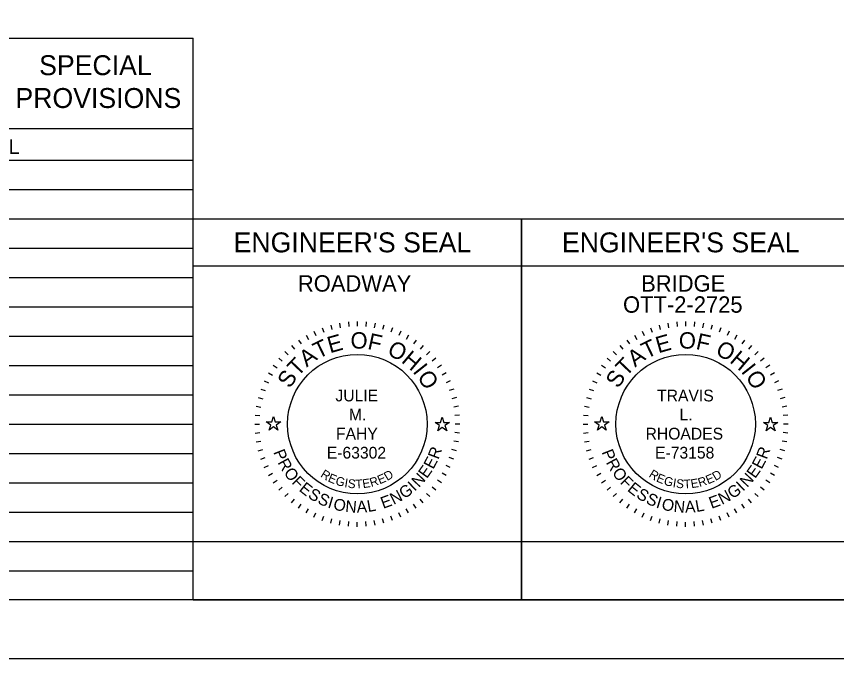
# Model space of a CAD drawing. Extents: x 0 to 34, y 0 to 22.
# Drawn here: x 22.09 to 29.09, y 0 to 5.48 of the extents above; entities that cross this region are included whole.
import ezdxf

# ---------------------------------------------------------------- set-up
doc = ezdxf.new("R2010")
doc.units = 0
for name, color, linetype in [('SH_Border', 7, 'Continuous'), ('SH_Cut_Line', 7, 'Continuous'), ('SH_Data', 7, 'Continuous'), ('SH_Text', 7, 'Continuous')]:
    doc.layers.add(name, color=color, linetype=linetype)

msp = doc.modelspace()

# ---------------------------------------------------------------- linework, layer by layer
at = {"layer": 'SH_Border'}
msp.add_lwpolyline([(1.5, 21.5), (33.5, 21.5), (33.5, 0.5), (1.5, 0.5)], close=True, dxfattribs=at)
at = {"layer": 'SH_Cut_Line'}
msp.add_lwpolyline([(0, 0), (34, 0), (34, 22), (0, 22)], close=True, dxfattribs=at)
at = {"layer": 'SH_Data'}
for p, q in [((10.15, 5.2917), (23.6, 5.2917)), ((23.6, 0.5), (23.6, 5.2917)), ((10.15, 4.5209), (23.6, 4.5209)), ((10.15, 4.25), (23.6, 4.25)), ((10.15, 4), (23.6, 4)), ((10.15, 3.75), (23.6, 3.75)), ((23.6, 0.5), (23.6, 3.75)), ((23.6, 3.75), (26.4, 3.75)), ((26.4, 3.75), (26.4, 0.5)), ((26.4, 0.5), (26.4, 3.75)), ((26.4, 3.75), (29.2, 3.75)), ((10.15, 3.5), (23.6, 3.5)), ((23.6, 3.35), (26.4, 3.35)), ((26.4, 3.35), (29.2, 3.35)), ((10.15, 3.25), (23.6, 3.25)), ((10.15, 3), (23.6, 3)), ((24.9237, 2.8717), (24.9272, 2.8318)), ((25, 2.875), (25, 2.835)), ((25.0763, 2.8717), (25.0728, 2.8318)), ((27.7237, 2.8717), (27.7272, 2.8318)), ((27.8, 2.875), (27.8, 2.835)), ((27.8763, 2.8717), (27.8728, 2.8318)), ((24.7007, 2.8222), (24.7144, 2.7846)), ((24.7735, 2.8452), (24.7839, 2.8065)), ((24.8481, 2.8617), (24.855, 2.8223)), ((25.1519, 2.8617), (25.145, 2.8223)), ((25.2265, 2.8452), (25.2161, 2.8065)), ((25.2993, 2.8222), (25.2856, 2.7846)), ((27.5007, 2.8222), (27.5144, 2.7846)), ((27.5735, 2.8452), (27.5839, 2.8065)), ((27.6481, 2.8617), (27.655, 2.8223)), ((27.9519, 2.8617), (27.945, 2.8223)), ((28.0265, 2.8452), (28.0161, 2.8065)), ((28.0993, 2.8222), (28.0856, 2.7846)), ((10.15, 2.75), (23.6, 2.75)), ((24.5625, 2.7578), (24.5825, 2.7231)), ((24.6302, 2.793), (24.6471, 2.7568)), ((25.3698, 2.793), (25.3529, 2.7568)), ((25.4375, 2.7578), (25.4175, 2.7231)), ((27.3625, 2.7578), (27.3825, 2.7231)), ((27.4302, 2.793), (27.4471, 2.7568)), ((28.1698, 2.793), (28.1529, 2.7568)), ((28.2375, 2.7578), (28.2175, 2.7231)), ((24.4376, 2.6703), (24.4633, 2.6396)), ((24.4981, 2.7168), (24.5211, 2.684)), ((25.5019, 2.7168), (25.4789, 2.684)), ((25.5624, 2.6703), (25.5367, 2.6396)), ((27.2376, 2.6703), (27.2633, 2.6396)), ((27.2981, 2.7168), (27.3211, 2.684)), ((28.3019, 2.7168), (28.2789, 2.684)), ((28.3624, 2.6703), (28.3367, 2.6396)), ((24.3813, 2.6187), (24.4096, 2.5904)), ((25.6187, 2.6187), (25.5904, 2.5904)), ((27.1813, 2.6187), (27.2096, 2.5904)), ((28.4187, 2.6187), (28.3904, 2.5904)), ((24.3297, 2.5624), (24.3604, 2.5367)), ((25.6703, 2.5624), (25.6396, 2.5367)), ((27.1297, 2.5624), (27.1604, 2.5367)), ((28.4703, 2.5624), (28.4396, 2.5367)), ((10.15, 2.5), (23.6, 2.5)), ((24.2832, 2.5019), (24.316, 2.4789)), ((25.7168, 2.5019), (25.684, 2.4789)), ((27.0832, 2.5019), (27.116, 2.4789)), ((28.5168, 2.5019), (28.484, 2.4789)), ((24.2422, 2.4375), (24.2769, 2.4175)), ((25.7578, 2.4375), (25.7231, 2.4175)), ((27.0422, 2.4375), (27.0769, 2.4175)), ((28.5578, 2.4375), (28.5231, 2.4175)), ((24.207, 2.3698), (24.2432, 2.3529)), ((25.793, 2.3698), (25.7568, 2.3529)), ((27.007, 2.3698), (27.0432, 2.3529)), ((28.593, 2.3698), (28.5568, 2.3529)), ((10.15, 2.25), (23.6, 2.25)), ((24.1778, 2.2993), (24.2154, 2.2856)), ((25.8222, 2.2993), (25.7846, 2.2856)), ((26.9778, 2.2993), (27.0154, 2.2856)), ((28.6222, 2.2993), (28.5846, 2.2856)), ((24.1548, 2.2265), (24.1935, 2.2161)), ((25.8452, 2.2265), (25.8065, 2.2161)), ((26.9548, 2.2265), (26.9935, 2.2161)), ((28.6452, 2.2265), (28.6065, 2.2161)), ((24.1383, 2.1519), (24.1777, 2.145)), ((25.8617, 2.1519), (25.8223, 2.145)), ((26.9383, 2.1519), (26.9777, 2.145)), ((28.6617, 2.1519), (28.6223, 2.145)), ((24.1283, 2.0763), (24.1682, 2.0728)), ((25.8717, 2.0763), (25.8318, 2.0728)), ((26.9283, 2.0763), (26.9682, 2.0728)), ((28.6717, 2.0763), (28.6318, 2.0728)), ((10.15, 2), (23.6, 2)), ((24.125, 2), (24.165, 2)), ((25.875, 2), (25.835, 2)), ((26.925, 2), (26.965, 2)), ((28.675, 2), (28.635, 2)), ((24.1283, 1.9237), (24.1682, 1.9272)), ((25.8717, 1.9237), (25.8318, 1.9272)), ((26.9283, 1.9237), (26.9682, 1.9272)), ((28.6717, 1.9237), (28.6318, 1.9272)), ((24.1383, 1.8481), (24.1777, 1.855)), ((25.8617, 1.8481), (25.8223, 1.855)), ((26.9383, 1.8481), (26.9777, 1.855)), ((28.6617, 1.8481), (28.6223, 1.855)), ((10.15, 1.75), (23.6, 1.75)), ((24.1548, 1.7735), (24.1935, 1.7839)), ((25.8452, 1.7735), (25.8065, 1.7839)), ((26.9548, 1.7735), (26.9935, 1.7839)), ((28.6452, 1.7735), (28.6065, 1.7839)), ((24.1778, 1.7007), (24.2154, 1.7144)), ((25.8222, 1.7007), (25.7846, 1.7144)), ((26.9778, 1.7007), (27.0154, 1.7144)), ((28.6222, 1.7007), (28.5846, 1.7144)), ((24.207, 1.6302), (24.2432, 1.6471)), ((25.793, 1.6302), (25.7568, 1.6471)), ((27.007, 1.6302), (27.0432, 1.6471)), ((28.593, 1.6302), (28.5568, 1.6471)), ((24.2422, 1.5625), (24.2769, 1.5825)), ((25.7578, 1.5625), (25.7231, 1.5825)), ((27.0422, 1.5625), (27.0769, 1.5825)), ((28.5578, 1.5625), (28.5231, 1.5825)), ((10.15, 1.5), (23.6, 1.5)), ((24.2832, 1.4981), (24.316, 1.5211)), ((25.7168, 1.4981), (25.684, 1.5211)), ((27.0832, 1.4981), (27.116, 1.5211)), ((28.5168, 1.4981), (28.484, 1.5211)), ((24.3297, 1.4376), (24.3604, 1.4633)), ((24.3813, 1.3813), (24.4096, 1.4096)), ((25.6187, 1.3813), (25.5904, 1.4096)), ((25.6703, 1.4376), (25.6396, 1.4633)), ((27.1297, 1.4376), (27.1604, 1.4633)), ((27.1813, 1.3813), (27.2096, 1.4096)), ((28.4187, 1.3813), (28.3904, 1.4096)), ((28.4703, 1.4376), (28.4396, 1.4633)), ((24.4376, 1.3297), (24.4633, 1.3604)), ((25.5624, 1.3297), (25.5367, 1.3604)), ((27.2376, 1.3297), (27.2633, 1.3604)), ((28.3624, 1.3297), (28.3367, 1.3604)), ((24.4981, 1.2832), (24.5211, 1.316)), ((24.5625, 1.2422), (24.5825, 1.2769)), ((25.4375, 1.2422), (25.4175, 1.2769)), ((25.5019, 1.2832), (25.4789, 1.316)), ((27.2981, 1.2832), (27.3211, 1.316)), ((27.3625, 1.2422), (27.3825, 1.2769)), ((28.2375, 1.2422), (28.2175, 1.2769)), ((28.3019, 1.2832), (28.2789, 1.316)), ((10.15, 1.25), (23.6, 1.25)), ((24.6302, 1.207), (24.6471, 1.2432)), ((24.7007, 1.1778), (24.7144, 1.2154)), ((24.7735, 1.1548), (24.7839, 1.1935)), ((25.2265, 1.1548), (25.2161, 1.1935)), ((25.2993, 1.1778), (25.2856, 1.2154)), ((25.3698, 1.207), (25.3529, 1.2432)), ((27.4302, 1.207), (27.4471, 1.2432)), ((27.5007, 1.1778), (27.5144, 1.2154)), ((27.5735, 1.1548), (27.5839, 1.1935)), ((28.0265, 1.1548), (28.0161, 1.1935)), ((28.0993, 1.1778), (28.0856, 1.2154)), ((28.1698, 1.207), (28.1529, 1.2432)), ((24.8481, 1.1383), (24.855, 1.1777)), ((24.9237, 1.1283), (24.9272, 1.1682)), ((25, 1.125), (25, 1.165)), ((25.0763, 1.1283), (25.0728, 1.1682)), ((25.1519, 1.1383), (25.145, 1.1777)), ((27.6481, 1.1383), (27.655, 1.1777)), ((27.7237, 1.1283), (27.7272, 1.1682)), ((27.8, 1.125), (27.8, 1.165)), ((27.8763, 1.1283), (27.8728, 1.1682)), ((27.9519, 1.1383), (27.945, 1.1777)), ((10.15, 1), (23.6, 1)), ((10.15, 0.75), (23.6, 0.75)), ((23.6, 0.5), (26.4, 0.5)), ((26.4, 0.5), (29.2, 0.5))]:
    msp.add_line(p, q, dxfattribs=at)
for points in [[(24.2236, 2.02), (24.2705, 2.02), (24.285, 2.0645), (24.2995, 2.02), (24.3464, 2.02), (24.3085, 1.9924), (24.323, 1.9478), (24.285, 1.9754), (24.247, 1.9478), (24.2615, 1.9924)], [(25.6627, 2.0146), (25.7096, 2.0146), (25.7241, 2.0591), (25.7386, 2.0146), (25.7855, 2.0146), (25.7476, 1.987), (25.7621, 1.9424), (25.7241, 1.97), (25.6861, 1.9424), (25.7006, 1.987)], [(27.0236, 2.02), (27.0705, 2.02), (27.085, 2.0645), (27.0995, 2.02), (27.1464, 2.02), (27.1085, 1.9924), (27.123, 1.9478), (27.085, 1.9754), (27.047, 1.9478), (27.0615, 1.9924)], [(28.4627, 2.0146), (28.5096, 2.0146), (28.5241, 2.0591), (28.5386, 2.0146), (28.5855, 2.0146), (28.5476, 1.987), (28.5621, 1.9424), (28.5241, 1.97), (28.4861, 1.9424), (28.5006, 1.987)], [(23.6, 0.5), (23.6, 1), (26.4, 1), (26.4, 0.5)], [(26.4, 0.5), (26.4, 1), (29.2, 1), (29.2, 0.5)]]:
    msp.add_lwpolyline(points, close=True, dxfattribs=at)
for centre in [(25, 2), (27.8, 2)]:
    msp.add_circle(centre, 0.595, dxfattribs=at)

# ---------------------------------------------------------------- texts
for s, height, p in [("ENGINEER'S SEAL", 0.17, (23.9448, 3.465)), ("ENGINEER'S SEAL", 0.17, (26.7448, 3.465)), ('ROADWAY', 0.14, (24.4932, 3.13)), ('BRIDGE', 0.14, (27.4205, 3.13)), ('OTT-2-2725', 0.14, (27.2659, 2.95)), ('JULIE', 0.1, (24.8135, 2.1938)), ('TRAVIS', 0.1, (27.5565, 2.1938)), ('M.', 0.1, (24.9285, 2.0312)), ('L.', 0.1, (27.7479, 2.0312)), ('FAHY', 0.1, (24.818, 1.8687)), ('RHOADES', 0.1, (27.4581, 1.8687)), ('E-63302', 0.1, (24.7397, 1.7063)), ('E-73158', 0.1, (27.5391, 1.7063))]:
    msp.add_text(s, height=height, dxfattribs=at).set_placement(p)
for s, height, rotation, p in [('E', 0.14, 15.75706, (24.7669, 2.6034)), ('O', 0.14, 359.78119, (24.942, 2.6442)), ('F', 0.14, 347.43619, (25.0811, 2.6417)), ('E', 0.14, 15.75706, (27.5669, 2.6034)), ('O', 0.14, 359.78119, (27.742, 2.6442)), ('F', 0.14, 347.43619, (27.8811, 2.6417)), ('T', 0.14, 25.71674, (24.6661, 2.554)), ('O', 0.14, 332.25863, (25.2463, 2.5981)), ('T', 0.14, 25.71674, (27.4661, 2.554)), ('O', 0.14, 332.25863, (28.0463, 2.5981)), ('A', 0.14, 36.47472, (24.5685, 2.4819)), ('H', 0.14, 319.91363, (25.3684, 2.5316)), ('A', 0.14, 36.47472, (27.3685, 2.4819)), ('H', 0.14, 319.91363, (28.1684, 2.5316)), ('T', 0.14, 46.4344, (24.4917, 2.4)), ('I', 0.14, 308.36695, (25.4674, 2.4471)), ('T', 0.14, 46.4344, (27.2917, 2.4)), ('I', 0.14, 308.36695, (28.2674, 2.4471)), ('S', 0.14, 57.19238, (24.426, 2.2981)), ('O', 0.14, 303.14906, (25.5061, 2.4028)), ('S', 0.14, 57.19238, (27.226, 2.2981)), ('O', 0.14, 303.14906, (28.3061, 2.4028)), ('P', 0.1, 291.49398, (24.2823, 1.7619)), ('R', 0.1, 69.23216, (25.6913, 1.6936)), ('P', 0.1, 291.49398, (27.0823, 1.7619)), ('R', 0.1, 69.23216, (28.4913, 1.6936)), ('R', 0.1, 298.73106, (24.3181, 1.6733)), ('E', 0.1, 61.99508, (25.6472, 1.609)), ('R', 0.1, 298.73106, (27.1181, 1.6733)), ('E', 0.1, 61.99508, (28.4472, 1.609)), ('O', 0.1, 306.46664, (24.3682, 1.5845)), ('R', 0.075, 327.82385, (24.6801, 1.554)), ('E', 0.1, 54.75801, (25.5928, 1.5306)), ('O', 0.1, 306.46664, (27.1682, 1.5845)), ('R', 0.075, 327.82385, (27.4801, 1.554)), ('E', 0.1, 54.75801, (28.3928, 1.5306)), ('F', 0.1, 314.7068, (24.4343, 1.4983)), ('E', 0.075, 337.77772, (24.7439, 1.5128)), ('G', 0.075, 344.27273, (24.8082, 1.4848)), ('R', 0.075, 17.68363, (25.1187, 1.4627)), ('E', 0.075, 23.30524, (25.1909, 1.4856)), ('D', 0.075, 31.46601, (25.255, 1.5136)), ('N', 0.1, 47.02243, (25.5242, 1.455)), ('F', 0.1, 314.7068, (27.2343, 1.4983)), ('E', 0.075, 337.77772, (27.5439, 1.5128)), ('G', 0.075, 344.27273, (27.6082, 1.4848)), ('R', 0.075, 17.68363, (27.9187, 1.4627)), ('E', 0.075, 23.30524, (27.9909, 1.4856)), ('D', 0.075, 31.46601, (28.055, 1.5136)), ('N', 0.1, 47.02243, (28.3242, 1.455)), ('E', 0.1, 321.43929, (24.497, 1.4354)), ('I', 0.075, 350.64643, (24.8868, 1.4634)), ('S', 0.075, 353.78581, (24.9155, 1.4581)), ('T', 0.075, 3.00609, (24.9852, 1.4505)), ('E', 0.075, 8.98261, (25.0492, 1.453)), ('G', 0.1, 35.04687, (25.3997, 1.3581)), ('I', 0.1, 43.28703, (25.4876, 1.4221)), ('E', 0.1, 321.43929, (27.297, 1.4354)), ('I', 0.075, 350.64643, (27.6868, 1.4634)), ('S', 0.075, 353.78581, (27.7155, 1.4581)), ('T', 0.075, 3.00609, (27.7852, 1.4505)), ('E', 0.075, 8.98261, (27.8492, 1.453)), ('G', 0.1, 35.04687, (28.1997, 1.3581)), ('I', 0.1, 43.28703, (28.2876, 1.4221)), ('S', 0.1, 328.67637, (24.5722, 1.3766)), ('S', 0.1, 335.91345, (24.6541, 1.3276)), ('N', 0.1, 27.31129, (25.3097, 1.3102)), ('S', 0.1, 328.67637, (27.3722, 1.3766)), ('S', 0.1, 335.91345, (27.4541, 1.3276)), ('N', 0.1, 27.31129, (28.1097, 1.3102)), ('I', 0.1, 343.15053, (24.7416, 1.2894)), ('O', 0.1, 346.88592, (24.7884, 1.2741)), ('N', 0.1, 355.12608, (24.8946, 1.2512)), ('A', 0.1, 2.86166, (24.9964, 1.2439)), ('L', 0.1, 10.09874, (25.0917, 1.2494)), ('E', 0.1, 20.07421, (25.2203, 1.2767)), ('I', 0.1, 343.15053, (27.5416, 1.2894)), ('O', 0.1, 346.88592, (27.5884, 1.2741)), ('N', 0.1, 355.12608, (27.6946, 1.2512)), ('A', 0.1, 2.86166, (27.7964, 1.2439)), ('L', 0.1, 10.09874, (27.8917, 1.2494)), ('E', 0.1, 20.07421, (28.0203, 1.2767))]:
    msp.add_text(s, height=height, rotation=rotation, dxfattribs=at).set_placement(p)
at = {"layer": 'SH_Text'}
for s, height, p in [('SPECIAL', 0.17, (22.2864, 4.9763)), ('PROVISIONS', 0.17, (22.0843, 4.6963)), ('SEE PROPOSAL', 0.125, (20.8185, 4.3031))]:
    msp.add_text(s, height=height, dxfattribs=at).set_placement(p)

doc.saveas('drawing.dxf')
